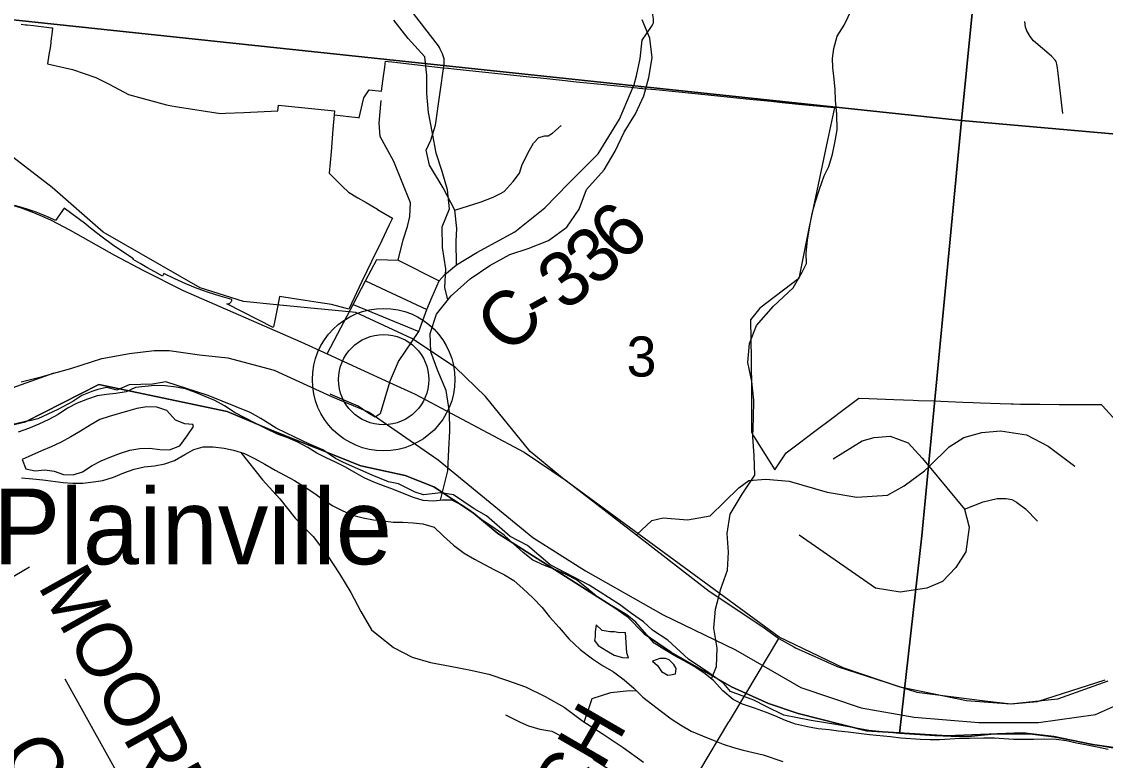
# Model space of a CAD drawing. Extents: x 0 to 34, y 0 to 22.
# Drawn here: x 4.294 to 4.86, y 17.982 to 18.368 of the extents above; entities that cross this region are included whole.
import ezdxf

# ---------------------------------------------------------------- set-up
doc = ezdxf.new("R2010")
doc.units = 0
for name, color, linetype in [('GM_X_City_Street', 7, 'Continuous'), ('GM_X_Corporation', 7, 'Continuous'), ('GM_X_County_Road', 7, 'Continuous'), ('GM_X_County_Road_Text', 7, 'Continuous'), ('GM_X_Major_River', 7, 'Continuous'), ('GM_X_Minor_River', 7, 'Continuous'), ('GM_X_Rail_Line', 7, 'Continuous'), ('GM_X_Section', 7, 'Continuous'), ('GM_X_Section_Text', 7, 'Continuous'), ('GM_X_Township_Road', 7, 'Continuous'), ('GM_X_Unincorporated', 7, 'Continuous'), ('GM_X_Unincorporated_Location', 7, 'Continuous'), ('GM_X_Unincorporated_Text', 7, 'Continuous'), ('GM_X_US_Route', 7, 'Continuous')]:
    doc.layers.add(name, color=color, linetype=linetype)

msp = doc.modelspace()

# ---------------------------------------------------------------- linework, layer by layer
at = {"layer": 'GM_X_City_Street'}
for points in [[(4.61406, 18.33519), (4.61515, 18.33973), (4.61711, 18.3488), (4.61813, 18.35828), (4.62307, 18.36537), (4.62382, 18.36661), (4.62407, 18.36744), (4.62415, 18.36811), (4.62405, 18.3694), (4.62381, 18.37163), (4.62025, 18.38842)], [(4.29394, 18.36661), (4.2963, 18.36635), (4.29705, 18.36627), (4.30048, 18.3659), (4.30983, 18.3648), (4.31033, 18.36468), (4.3104, 18.36466), (4.30999, 18.36146), (4.30981, 18.36005), (4.30971, 18.35929), (4.30921, 18.35535), (4.30848, 18.3507), (4.30775, 18.34599), (4.32072, 18.34307), (4.33297, 18.33891), (4.33986, 18.3353), (4.34999, 18.33), (4.36986, 18.32461), (4.37161, 18.32414), (4.37567, 18.3235), (4.39803, 18.32002), (4.4007, 18.32014), (4.41019, 18.32056), (4.4279, 18.32135), (4.42826, 18.32447), (4.45754, 18.32152), (4.45737, 18.31943), (4.46966, 18.31793), (4.47046, 18.31783), (4.47224, 18.32526), (4.47295, 18.32825), (4.47559, 18.33246), (4.482, 18.33171), (4.48313, 18.33952), (4.4838, 18.34418), (4.48406, 18.34596), (4.4842, 18.34737), (4.48556, 18.34716), (4.48748, 18.34696), (4.51433, 18.34395), (4.51664, 18.34371), (4.51699, 18.34368), (4.51846, 18.34352), (4.51988, 18.34337), (4.5594, 18.33923), (4.56504, 18.33864), (4.57634, 18.33746), (4.58397, 18.33666), (4.59835, 18.33515), (4.59983, 18.335), (4.61248, 18.33372), (4.61389, 18.33359), (4.61547, 18.33344), (4.61641, 18.33335), (4.61687, 18.33331), (4.61793, 18.33321), (4.61842, 18.33316), (4.62531, 18.33252), (4.64586, 18.33047), (4.66102, 18.3289), (4.67251, 18.32771), (4.68545, 18.32642), (4.69126, 18.32585), (4.70157, 18.32482), (4.71663, 18.32332), (4.71855, 18.32313), (4.71499, 18.30616), (4.70941, 18.27975), (4.70543, 18.26094), (4.69997, 18.23397), (4.67956, 18.21845), (4.67469, 18.21228), (4.67502, 18.19198), (4.67516, 18.1749), (4.67522, 18.15374), (4.6762, 18.15203), (4.67683, 18.15095), (4.67815, 18.14865), (4.68744, 18.13403), (4.69337, 18.14287), (4.69339, 18.1429), (4.70103, 18.14865), (4.7033, 18.15037), (4.70903, 18.15469), (4.71641, 18.16025), (4.72301, 18.16524), (4.73128, 18.17147), (4.73648, 18.17128), (4.74947, 18.17079), (4.75959, 18.1704), (4.76218, 18.17031), (4.7709, 18.16998), (4.77409, 18.16986), (4.78558, 18.16943), (4.79092, 18.16922), (4.79482, 18.16909), (4.80514, 18.1687), (4.81075, 18.16848), (4.81183, 18.16844), (4.81565, 18.1684), (4.8258, 18.16828), (4.83589, 18.16815), (4.83808, 18.16812), (4.8525, 18.1681), (4.85787, 18.16809), (4.85852, 18.16738), (4.86878, 18.15616)], [(4.83774, 18.32012), (4.83497, 18.34396), (4.83464, 18.34587), (4.8343, 18.34721), (4.83383, 18.34794), (4.8319, 18.34993), (4.82244, 18.35798), (4.82076, 18.36025), (4.81897, 18.36321), (4.81836, 18.36515), (4.81797, 18.36798)]]:
    msp.add_lwpolyline(points, dxfattribs=at)
at = {"layer": 'GM_X_Corporation'}
for points in [[(4.29394, 18.36661), (4.2963, 18.36635), (4.29705, 18.36627), (4.30048, 18.3659), (4.30983, 18.3648), (4.31033, 18.36468), (4.3104, 18.36466), (4.30999, 18.36146), (4.30981, 18.36005), (4.30971, 18.35929), (4.30921, 18.35535), (4.30848, 18.3507), (4.30775, 18.34599), (4.32072, 18.34307), (4.33297, 18.33891), (4.33986, 18.3353), (4.34999, 18.33), (4.36986, 18.32461), (4.37161, 18.32414), (4.37567, 18.3235), (4.39803, 18.32002), (4.4007, 18.32014), (4.41019, 18.32056), (4.4279, 18.32135), (4.42826, 18.32447), (4.45754, 18.32152), (4.45737, 18.31943), (4.45674, 18.31193), (4.45575, 18.30011), (4.45481, 18.28894), (4.46171, 18.282), (4.4648, 18.27894), (4.46967, 18.27608), (4.47404, 18.27352), (4.47994, 18.27005), (4.48007, 18.26998), (4.48779, 18.26538), (4.48613, 18.26191), (4.48473, 18.25898), (4.4822, 18.25368), (4.48036, 18.24981), (4.47953, 18.2481), (4.47189, 18.23229), (4.46496, 18.21792), (4.45592, 18.22027), (4.44902, 18.22133), (4.44216, 18.2224), (4.42891, 18.22445), (4.42796, 18.2198), (4.42637, 18.21205), (4.42564, 18.20866), (4.42555, 18.20829), (4.40139, 18.22074), (4.40189, 18.22072), (4.40222, 18.22075), (4.4025, 18.22082), (4.40273, 18.22093), (4.40314, 18.22129), (4.40352, 18.22168), (4.4038, 18.22209), (4.4039, 18.22229), (4.40394, 18.22249), (4.40388, 18.22288), (4.3978, 18.22463), (4.39178, 18.22659), (4.38583, 18.22876), (4.37997, 18.23113), (4.37419, 18.2337), (4.3685, 18.23647), (4.36783, 18.23516), (4.36368, 18.23733), (4.35959, 18.23961), (4.35602, 18.24171), (4.3525, 18.2439), (4.35265, 18.24414), (4.34709, 18.24776), (4.34162, 18.25153), (4.33627, 18.25546), (4.33103, 18.25953), (4.32914, 18.26106), (4.32766, 18.26227), (4.31646, 18.2707), (4.31197, 18.26425), (4.30862, 18.26576), (4.30524, 18.26718), (4.30181, 18.26849), (4.29813, 18.26978), (4.29441, 18.27095), (4.29066, 18.272)], [(4.90687, 17.98298), (4.8532, 17.99074), (4.83301, 17.99479), (4.81675, 17.99682), (4.7774, 17.99522), (4.73534, 17.99787), (4.69955, 18.00678), (4.68415, 18.01201), (4.67215, 18.01747), (4.66487, 18.02078), (4.63353, 18.03866), (4.61922, 18.04842), (4.61039, 18.05743), (4.6039, 18.062), (4.54285, 18.10076), (4.5299, 18.11162), (4.50944, 18.12517), (4.49444, 18.13115), (4.47125, 18.13606), (4.42594, 18.15427), (4.40152, 18.16445), (4.33457, 18.17853), (4.29617, 18.15903), (4.25429, 18.14934)], [(4.25429, 18.14934), (4.29617, 18.15903), (4.33457, 18.17853), (4.40152, 18.16445), (4.42594, 18.15427), (4.47125, 18.13606), (4.49444, 18.13115), (4.50944, 18.12517), (4.5299, 18.11162), (4.54285, 18.10076), (4.6039, 18.062), (4.61039, 18.05743), (4.61922, 18.04842), (4.63353, 18.03866), (4.66487, 18.02078), (4.67215, 18.01747), (4.68415, 18.01201), (4.69955, 18.00678), (4.73534, 17.99787), (4.7774, 17.99522), (4.81675, 17.99682), (4.83301, 17.99479), (4.8532, 17.99074), (4.90687, 17.98298)]]:
    msp.add_lwpolyline(points, dxfattribs=at)
at = {"layer": 'GM_X_County_Road'}
for points in [[(4.51278, 18.35356), (4.51233, 18.3545), (4.51188, 18.35543), (4.45547, 18.42849)], [(4.52121, 18.24101), (4.52111, 18.2534), (4.52147, 18.26001), (4.5204, 18.26966), (4.51432, 18.28128), (4.50717, 18.29307), (4.50537, 18.30093), (4.50789, 18.30612), (4.51021, 18.31398), (4.51473, 18.34602), (4.51486, 18.34682), (4.51486, 18.34769), (4.51473, 18.34856), (4.51389, 18.35122), (4.51278, 18.35356)], [(4.48618, 18.17971), (4.49088, 18.19055), (4.50164, 18.20622), (4.50575, 18.21766), (4.5086, 18.22427), (4.51218, 18.23267), (4.51504, 18.23589), (4.52121, 18.24101), (4.53177, 18.24747), (4.55167, 18.25822), (4.5674, 18.27073), (4.57973, 18.28342), (4.59528, 18.29897), (4.60635, 18.31702), (4.61406, 18.33519)], [(4.66346, 18.00248), (4.66372, 18.00292), (4.67226, 18.0172), (4.68945, 18.04596)], [(4.29928, 17.86138), (4.38249, 17.90214), (4.38283, 17.90242), (4.38321, 17.90307), (4.38334, 17.90354), (4.38334, 17.90474), (4.3829, 17.90637), (4.31686, 18.02475)], [(4.64776, 17.97621), (4.64829, 17.97709), (4.66346, 18.00248)]]:
    msp.add_lwpolyline(points, dxfattribs=at)
at = {"layer": 'GM_X_Major_River'}
for points in [[(4.60486, 18.06143), (4.59945, 18.06481), (4.59461, 18.06779), (4.58905, 18.07251), (4.58386, 18.07664), (4.57844, 18.07945), (4.57282, 18.08207), (4.56719, 18.08413), (4.56101, 18.08696), (4.556, 18.0909), (4.55101, 18.0954), (4.5462, 18.09991), (4.54025, 18.10406), (4.53448, 18.10802), (4.52891, 18.11235), (4.52407, 18.11553), (4.51884, 18.11814), (4.51391, 18.11827), (4.50915, 18.11764), (4.50385, 18.11798), (4.49877, 18.11964), (4.49389, 18.12148), (4.48827, 18.12372), (4.4832, 18.12576), (4.47813, 18.12761), (4.47308, 18.12984), (4.46822, 18.13263), (4.463, 18.13563), (4.45813, 18.13804), (4.45327, 18.14026), (4.4484, 18.14268), (4.44356, 18.14566), (4.43814, 18.14866), (4.43327, 18.15069), (4.42782, 18.15274), (4.42202, 18.15537), (4.41641, 18.15818), (4.4108, 18.16119), (4.40575, 18.16379), (4.40017, 18.16737), (4.39512, 18.17017), (4.39007, 18.1724), (4.385, 18.17443), (4.37974, 18.17629), (4.37484, 18.17718), (4.36917, 18.1779), (4.36367, 18.17805), (4.35873, 18.17762), (4.35359, 18.177), (4.34878, 18.17484), (4.34344, 18.17385), (4.3385, 18.17341), (4.33373, 18.17259), (4.32857, 18.17102), (4.3232, 18.16888), (4.31819, 18.16616), (4.31335, 18.16287), (4.30835, 18.16035), (4.30316, 18.15783), (4.29778, 18.15569), (4.29242, 18.15374)], [(4.38358, 18.15774), (4.37941, 18.15804), (4.37454, 18.15989), (4.36994, 18.16495), (4.36487, 18.1668), (4.35956, 18.16695), (4.35442, 18.16614), (4.34945, 18.16475), (4.33988, 18.16197), (4.33509, 18.16038), (4.33007, 18.15729), (4.32487, 18.1542), (4.31985, 18.15129), (4.31484, 18.14857), (4.30965, 18.14605), (4.30466, 18.14391), (4.29947, 18.14176), (4.29448, 18.13943)], [(4.29448, 18.13943), (4.29643, 18.13462), (4.30133, 18.13354), (4.30627, 18.13398), (4.31118, 18.13327), (4.31607, 18.13162), (4.32119, 18.13148), (4.32597, 18.13306), (4.331, 18.13635), (4.33581, 18.13869), (4.3408, 18.14084), (4.34579, 18.14279), (4.35076, 18.14437), (4.35591, 18.14518), (4.36104, 18.14542), (4.36633, 18.14471), (4.37145, 18.14457), (4.37681, 18.14652), (4.38056, 18.15174), (4.38393, 18.15659), (4.38358, 18.15774)], [(4.29421, 18.12993), (4.30007, 18.12939), (4.30537, 18.12887), (4.31595, 18.12744), (4.32087, 18.12711), (4.32618, 18.12716), (4.3317, 18.12777), (4.33665, 18.1284), (4.3422, 18.13015), (4.34758, 18.13248), (4.35295, 18.13442), (4.3581, 18.13561), (4.36362, 18.13622), (4.36896, 18.13722), (4.37394, 18.13899), (4.37934, 18.14207), (4.38415, 18.1446), (4.38894, 18.146), (4.39425, 18.14604), (4.39992, 18.14532), (4.40482, 18.14424), (4.41065, 18.14256), (4.41607, 18.13975), (4.42111, 18.13695), (4.42653, 18.13395), (4.43662, 18.12854), (4.44165, 18.12537), (4.44668, 18.122), (4.45189, 18.11843), (4.45673, 18.11526), (4.46196, 18.11265), (4.46759, 18.11021), (4.47248, 18.10894), (4.47796, 18.10803), (4.48306, 18.10751), (4.48816, 18.1068), (4.49328, 18.10666), (4.49858, 18.10633), (4.50369, 18.10581), (4.50952, 18.10413), (4.51451, 18.09943), (4.51969, 18.09473), (4.52526, 18.09059), (4.53067, 18.0874), (4.54076, 18.08199), (4.54637, 18.07918), (4.55122, 18.0762), (4.55603, 18.07188), (4.56102, 18.06718), (4.56599, 18.06211), (4.56984, 18.05725), (4.5748, 18.05179), (4.57994, 18.04576), (4.58586, 18.04027), (4.59217, 18.03535), (4.59738, 18.03197), (4.60317, 18.02859), (4.60874, 18.02444), (4.61374, 18.02012), (4.61854, 18.01543), (4.62819, 18.00794)], [(4.8615, 17.98813), (4.85565, 17.98924), (4.85056, 17.99032), (4.84491, 17.99143), (4.83963, 17.99252), (4.83433, 17.99324), (4.82846, 17.99339), (4.82239, 17.99337), (4.81707, 17.99332), (4.81214, 17.99327), (4.80703, 17.99359), (4.80211, 17.99392), (4.79661, 17.99407), (4.78902, 17.99389), (4.78409, 17.99383), (4.77895, 17.9934), (4.77344, 17.99317), (4.76851, 17.99312), (4.76339, 17.99325), (4.75317, 17.99391), (4.74788, 17.99463), (4.73691, 17.99568), (4.73124, 17.99641), (4.72576, 17.99713), (4.72065, 17.99764), (4.71574, 17.99835), (4.71006, 17.99888), (4.7044, 17.99999), (4.69818, 18.00129), (4.69292, 18.00315), (4.68749, 18.00558), (4.68262, 18.00761), (4.67679, 18.00967), (4.67059, 18.01174), (4.66573, 18.01415), (4.66036, 18.01867), (4.65539, 18.02413), (4.65038, 18.02807), (4.64536, 18.03143), (4.64013, 18.03443), (4.63527, 18.03703), (4.63005, 18.04003), (4.62446, 18.0436), (4.61931, 18.04925), (4.6149, 18.05451), (4.61008, 18.05844), (4.60486, 18.06143)], [(4.59421, 18.05315), (4.59356, 18.04953), (4.59364, 18.0471), (4.5932, 18.04502), (4.59521, 18.0423), (4.59968, 18.03952), (4.6036, 18.03732), (4.60793, 18.03606), (4.61096, 18.03598), (4.61009, 18.03847)], [(4.61009, 18.03847), (4.60944, 18.04914), (4.6064, 18.04903), (4.60376, 18.04948), (4.60149, 18.04955), (4.59733, 18.05023), (4.59421, 18.05315)], [(4.63557, 18.02752), (4.63584, 18.03036), (4.63476, 18.03248), (4.63218, 18.03483), (4.6303, 18.03565), (4.62745, 18.03553), (4.62362, 18.03412)], [(4.62362, 18.03412), (4.6261, 18.032), (4.62821, 18.02886), (4.63157, 18.02687), (4.6329, 18.02702), (4.63557, 18.02752)], [(4.62819, 18.00794), (4.63339, 18.004), (4.63823, 18.00102), (4.64383, 17.99763), (4.64964, 17.99519), (4.65526, 17.99295), (4.66052, 17.99091), (4.66578, 17.98905), (4.67086, 17.98777), (4.68141, 17.98521), (4.69156, 17.98189)]]:
    msp.add_lwpolyline(points, dxfattribs=at)
at = {"layer": 'GM_X_Minor_River'}
for points in [[(4.70178, 18.23724), (4.70389, 18.24176), (4.70381, 18.24709), (4.70452, 18.25393), (4.70584, 18.26246), (4.7071, 18.26853), (4.70854, 18.27364), (4.71077, 18.28063), (4.71319, 18.28744), (4.71557, 18.29234), (4.71761, 18.29877), (4.71868, 18.30465), (4.71996, 18.31147), (4.71974, 18.31966), (4.71914, 18.32709), (4.71887, 18.33261), (4.71841, 18.33795), (4.71778, 18.34405), (4.71749, 18.34882), (4.71817, 18.35394), (4.72001, 18.36037), (4.72355, 18.3662), (4.72772, 18.37488)], [(4.51282, 18.11813), (4.51674, 18.13354), (4.51731, 18.14458), (4.5177, 18.15447), (4.51751, 18.16437), (4.51579, 18.1754), (4.51141, 18.18568), (4.50779, 18.19557), (4.50741, 18.20527), (4.51084, 18.21536), (4.51846, 18.22487), (4.52837, 18.23381), (4.53866, 18.24066), (4.54914, 18.24637), (4.55867, 18.24961), (4.56934, 18.25379), (4.57887, 18.26064), (4.58535, 18.27015), (4.58916, 18.28043), (4.59831, 18.2907), (4.60403, 18.30041), (4.60879, 18.3103), (4.6147, 18.31981), (4.61909, 18.32933), (4.62156, 18.33884), (4.62347, 18.34911), (4.62214, 18.35939), (4.61814, 18.3689)], [(4.5168, 18.2228), (4.51522, 18.22925), (4.51561, 18.23895), (4.51389, 18.25018), (4.5137, 18.26083), (4.51751, 18.27034), (4.51656, 18.28024), (4.5137, 18.28975), (4.51065, 18.29927), (4.50875, 18.30973), (4.50665, 18.32057), (4.5057, 18.33047), (4.5057, 18.33998), (4.50475, 18.34968), (4.49598, 18.3592), (4.48855, 18.36871)], [(4.65435, 18.02495), (4.65699, 18.03137), (4.65737, 18.04089), (4.65566, 18.05135), (4.65642, 18.06124), (4.65928, 18.0719), (4.66271, 18.0816), (4.66328, 18.09112), (4.66252, 18.10082), (4.66404, 18.1109), (4.67033, 18.12137), (4.677, 18.13126), (4.67662, 18.14134), (4.67586, 18.15124), (4.67624, 18.16094), (4.67643, 18.17046), (4.67548, 18.18016), (4.67339, 18.19005), (4.67415, 18.19995), (4.67777, 18.20946), (4.68673, 18.21954), (4.69702, 18.22906), (4.70178, 18.23724)], [(4.40866, 18.14313), (4.41994, 18.12879), (4.42908, 18.1189), (4.43709, 18.10881), (4.44642, 18.0993), (4.45385, 18.0894), (4.46014, 18.0797), (4.46605, 18.07), (4.47138, 18.0601), (4.47691, 18.05059), (4.48834, 18.04127), (4.49806, 18.03632), (4.50759, 18.03347), (4.51788, 18.03156), (4.52779, 18.02966), (4.53808, 18.02738), (4.5478, 18.02414), (4.55732, 18.02072), (4.56761, 18.01577), (4.57752, 18.01025), (4.58724, 18.00283), (4.59734, 17.99636), (4.6082, 17.98913), (4.61887, 17.98152)], [(4.58796, 18.00237), (4.59201, 18.01463), (4.60173, 18.01786), (4.61163, 18.01882), (4.61516, 18.01873)]]:
    msp.add_lwpolyline(points, dxfattribs=at)
at = {"layer": 'GM_X_Rail_Line'}
for points in [[(4.8613, 18.02373), (4.83498, 18.01443), (4.8105, 18.01181), (4.7875, 18.01343), (4.7529, 18.02062), (4.72308, 18.03065), (4.68966, 18.04675), (4.57747, 18.12897), (4.55968, 18.14365), (4.53644, 18.17231), (4.52076, 18.18739), (4.49798, 18.20255), (4.46873, 18.21624), (4.42723, 18.22017), (4.41012, 18.2219), (4.38749, 18.22912), (4.33686, 18.25811), (4.31008, 18.28146), (4.20438, 18.36289)], [(4.31103, 18.18445), (4.31987, 18.18702), (4.3361, 18.19216), (4.35049, 18.19483), (4.36343, 18.19627), (4.37124, 18.19627)], [(4.37124, 18.19627), (4.38703, 18.19406), (4.40178, 18.19256), (4.42608, 18.18604), (4.45601, 18.17229), (4.4757, 18.16412), (4.5116, 18.13933), (4.5611, 18.09874), (4.5886, 18.08135), (4.62912, 18.05835), (4.66691, 18.04004), (4.701, 18.02052), (4.73255, 18.00977), (4.76014, 18.00494), (4.79398, 18.00213), (4.82513, 18.00208), (4.85484, 18.00636), (4.87834, 18.01672)], [(4.31103, 18.18445), (4.15875, 18.1303), (4.13984, 18.12578), (4.11621, 18.12167), (4.09525, 18.11941), (4.08436, 18.11859), (4.07367, 18.11921)], [(4.294, 18.18004), (4.30507, 18.18271), (4.31103, 18.18445)]]:
    msp.add_lwpolyline(points, dxfattribs=at)
at = {"layer": 'GM_X_Section'}
for points in [[(4.33236, 18.83277), (4.83487, 18.81908), (4.78481, 18.31634), (4.28649, 18.36934)], [(4.83487, 18.81908), (5.33863, 18.77335), (5.29553, 18.34377), (5.28684, 18.34471), (5.27986, 18.3456), (5.26871, 18.34696), (5.25869, 18.34811), (5.24355, 18.34823), (5.22047, 18.34945), (5.20301, 18.34753), (5.19635, 18.34614), (5.18681, 18.34236), (5.17707, 18.3382), (5.16841, 18.33155), (5.16226, 18.32713), (5.14563, 18.30967), (5.14302, 18.30233), (5.1342, 18.28755), (5.1334, 18.28567), (4.78481, 18.31634)]]:
    msp.add_lwpolyline(points, close=True, dxfattribs=at)
for points in [[(4.28649, 18.36934), (4.78481, 18.31634), (4.76417, 18.09954), (4.75244, 17.99638), (4.73657, 17.99802), (4.72034, 18.001), (4.70637, 18.00318), (4.69204, 18.00593), (4.68286, 18.01058), (4.67647, 18.01382), (4.66426, 18.01842), (4.66074, 18.02246), (4.6529, 18.02811), (4.64244, 18.03514), (4.63165, 18.0452), (4.62361, 18.05029), (4.61878, 18.05474), (4.61262, 18.05903), (4.60627, 18.0637), (4.59057, 18.07387), (4.57014, 18.0845), (4.55822, 18.09459), (4.54923, 18.09931), (4.53694, 18.10998), (4.53039, 18.11371), (4.51974, 18.12093), (4.51313, 18.12201), (4.50402, 18.12105), (4.4997, 18.12247), (4.49088, 18.12681), (4.48579, 18.12786), (4.47715, 18.13125), (4.46232, 18.1378), (4.45801, 18.13997), (4.45147, 18.14446), (4.44415, 18.14763), (4.43721, 18.15099), (4.42708, 18.15574), (4.41904, 18.16083), (4.41361, 18.16397), (4.39163, 18.17293), (4.36943, 18.18), (4.36258, 18.17881), (4.35027, 18.17849), (4.34396, 18.17559), (4.3385, 18.17702), (4.33393, 18.17598), (4.33088, 18.17491), (4.32573, 18.17293), (4.32093, 18.1698), (4.31308, 18.1656), (4.30276, 18.1607), (4.29914, 18.15983), (4.29553, 18.15914), (4.28278, 18.15618)], [(4.87497, 17.98692), (4.85893, 17.9897), (4.84609, 17.99204), (4.83308, 17.99458), (4.82061, 17.99615), (4.80962, 17.99599), (4.80186, 17.99615), (4.7901, 17.99487), (4.78384, 17.99462), (4.77098, 17.99525), (4.75244, 17.99638), (4.76417, 18.09954), (4.78481, 18.31634), (5.1334, 18.28567)]]:
    msp.add_lwpolyline(points, dxfattribs=at)
at = {"layer": 'GM_X_Township_Road'}
for p, q in [((4.47376, 18.23263), (4.50575, 18.21766)), ((4.46729, 18.22038), (4.50164, 18.20622)), ((4.48618, 18.17971), (4.48144, 18.16334))]:
    msp.add_line(p, q, dxfattribs=at)
for points in [[(4.49074, 18.24357), (4.49341, 18.25411), (4.49562, 18.26111), (4.49632, 18.26401), (4.49683, 18.26634), (4.49717, 18.27341), (4.48859, 18.29504), (4.48144, 18.30808), (4.48091, 18.31505), (4.48198, 18.32685)], [(4.5204, 18.26966), (4.53414, 18.27386), (4.54034, 18.27629), (4.54429, 18.27825), (4.54605, 18.2794), (4.55086, 18.28459), (4.55416, 18.2889), (4.55558, 18.29344), (4.55927, 18.30093), (4.56147, 18.30456), (4.56414, 18.3075), (4.56744, 18.30844), (4.5691, 18.30844), (4.57137, 18.30974), (4.57593, 18.31371)], [(4.45368, 18.19459), (4.45928, 18.20519), (4.46729, 18.22038), (4.47376, 18.23263), (4.47967, 18.24384)], [(4.47967, 18.24384), (4.49074, 18.24357), (4.51218, 18.23267)], [(4.48144, 18.16334), (4.4788, 18.16158), (4.47501, 18.16387), (4.46983, 18.16727), (4.465, 18.16941), (4.45535, 18.17352)], [(4.61513, 18.10019), (4.62327, 18.10759), (4.62921, 18.10899), (4.64179, 18.10794), (4.65366, 18.11004), (4.66868, 18.12471), (4.67392, 18.12855), (4.68267, 18.12923), (4.69488, 18.1282), (4.7147, 18.12234), (4.73017, 18.11982), (4.74623, 18.12087), (4.75497, 18.12576), (4.76556, 18.13345), (4.76795, 18.1358), (4.77837, 18.14602), (4.78606, 18.15091), (4.79548, 18.15354), (4.80527, 18.15441), (4.81889, 18.15231), (4.83007, 18.14637), (4.84405, 18.13589)], [(4.71794, 18.13974), (4.73296, 18.14917), (4.73925, 18.15091), (4.74763, 18.15161), (4.75706, 18.14812), (4.7644, 18.14008), (4.76795, 18.1358), (4.78641, 18.11353), (4.78885, 18.1041), (4.7871, 18.09117), (4.78187, 18.08314), (4.77488, 18.0758), (4.76685, 18.0723), (4.75287, 18.0702), (4.73995, 18.0723), (4.70012, 18.0999)], [(4.78641, 18.11353), (4.79619, 18.11737), (4.80352, 18.11912), (4.80824, 18.11912), (4.81117, 18.11856), (4.81366, 18.1172), (4.81837, 18.11371), (4.82448, 18.10724)], [(4.2663, 18.06452), (4.27909, 18.07209), (4.29828, 18.08346)], [(4.54684, 18.00608), (4.5545, 18.00229), (4.55891, 18.00038), (4.56466, 17.99867), (4.57099, 17.99765), (4.57604, 17.99505), (4.58283, 17.99043), (4.58976, 17.98581), (4.59294, 17.98278), (4.60347, 17.97614), (4.61358, 17.96676), (4.63465, 17.95428)]]:
    msp.add_lwpolyline(points, dxfattribs=at)
at = {"layer": 'GM_X_Unincorporated'}
for radius in [0.0372, 0.02358]:
    msp.add_circle((4.48321, 18.18113), radius, dxfattribs=at)
at = {"layer": 'GM_X_Unincorporated_Location'}
msp.add_line((4.48321, 18.18113), (4.48321, 18.18113), dxfattribs=at)
at = {"layer": 'GM_X_US_Route'}
for points in [[(4.19619, 18.28399), (4.20726, 18.28263), (4.22971, 18.28037), (4.26233, 18.27643), (4.27303, 18.2754), (4.28523, 18.27333), (4.2935, 18.27098), (4.29457, 18.27058)], [(4.29457, 18.27058), (4.30042, 18.26841), (4.30488, 18.26645)], [(4.30488, 18.26645), (4.30934, 18.26449), (4.31954, 18.25907), (4.34272, 18.24608), (4.35777, 18.23802), (4.37863, 18.22765), (4.43998, 18.20082), (4.45368, 18.19459), (4.47119, 18.18662), (4.48618, 18.17971), (4.49961, 18.17351), (4.55663, 18.14327), (4.57852, 18.12855), (4.5831, 18.12501), (4.61513, 18.10019), (4.65323, 18.07067), (4.6812, 18.05205), (4.68945, 18.04596)], [(4.68945, 18.04596), (4.6974, 18.0416), (4.6983, 18.04119), (4.71989, 18.03142), (4.76157, 18.01807), (4.79703, 18.01356), (4.8108, 18.01197), (4.82451, 18.01304), (4.85996, 18.02452)]]:
    msp.add_lwpolyline(points, dxfattribs=at)

# ---------------------------------------------------------------- texts
at = {"layer": 'GM_X_County_Road_Text'}
for s, height, rotation, p in [('6', 0.02841, 45.107, (4.60805, 18.24156)), ('3', 0.02841, 42.3685, (4.59405, 18.22875)), ('3', 0.02841, 36.3044, (4.57741, 18.2163)), ('C', 0.02841, 45.2346, (4.54902, 18.19322)), ('-', 0.02841, 28.7369, (4.56373, 18.20849)), ('MOORE RD', 0.028409, 299.2578, (4.30229, 18.07358)), ('CHURCH', 0.028409, 59.9687, (4.5285, 17.85807)), ('C-394', 0.028409, 299.2677, (4.28198, 17.98649))]:
    msp.add_text(s, height=height, rotation=rotation, dxfattribs=at).set_placement(p)
at = {"layer": 'GM_X_Section_Text'}
msp.add_text('3', height=0.02093, rotation=0, dxfattribs=at).set_placement((4.61004, 18.18273))
at = {"layer": 'GM_X_Unincorporated_Text'}
msp.add_text('Plainville', height=0.039489, rotation=0, dxfattribs=at).set_placement((4.27921, 18.08476))

doc.saveas('drawing.dxf')
